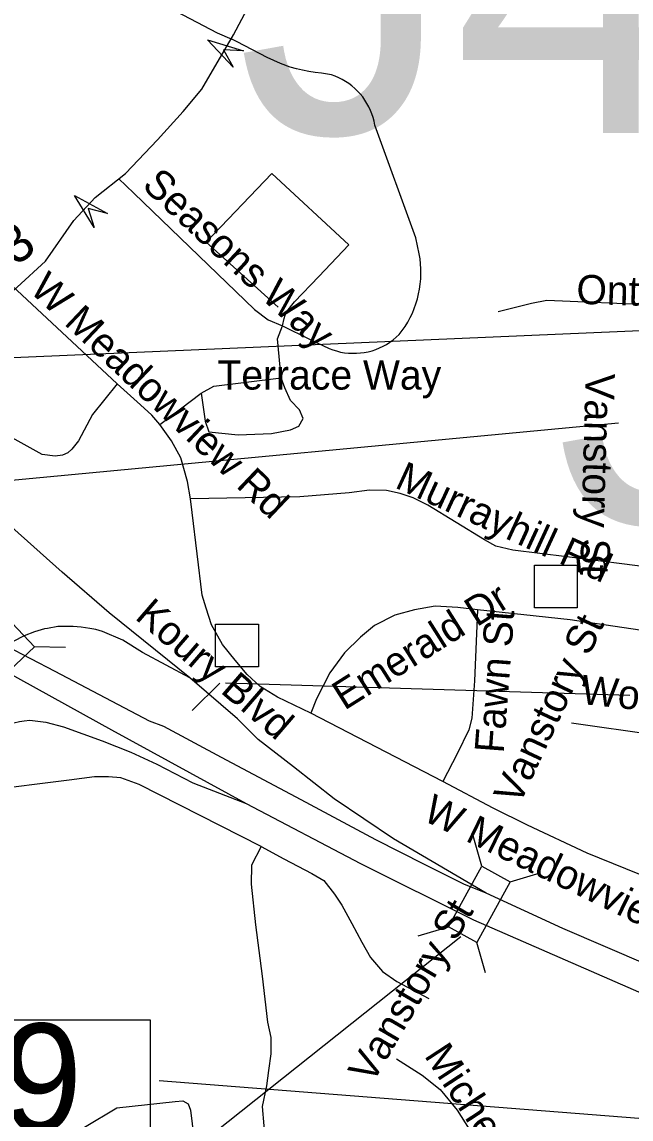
# Model space of a CAD drawing. Extents: x 1662474 to 1856135, y 779280 to 917889.
# Drawn here: x 1752296 to 1754275, y 834102 to 837670 of the extents above; entities that cross this region are included whole.
import ezdxf

# ---------------------------------------------------------------- set-up
doc = ezdxf.new("R2010")
doc.units = 0
for name, color, linetype in [('Exist Road Non-System Structure Non-Sys NCDOT Attributed CELL', 7, 'Continuous'), ('Exist Road Non-System Structure Non-Sys NCDOT Number Label', 7, 'Continuous'), ('Exist Road Non-System Structure Non-Sys Other Attributed CELL', 7, 'Continuous'), ('Exist Road Non-System Structure Non-Sys Other Number Label', 7, 'Continuous'), ('Exist Road Non-System Type 51', 7, 'Continuous'), ('Exist Road Non-System Type 51 Label', 7, 'Continuous'), ('Exist Road Primary Interstate Divided Center Attributed', 7, 'Continuous'), ('Exist Road Primary Interstate Ramp 1 Lane Attributed', 7, 'Continuous'), ('Exist Road Primary Interstate Structure Culvert Number Label', 7, 'Continuous'), ('Exist Road Primary Interstate Structure Ovrhead Sign Attributed CELL', 7, 'Continuous'), ('Exist Road Primary Interstate Structure Ovrhead Sign CELL', 7, 'Continuous'), ('Exist Road Primary Interstate Structure Standard Bridge CELL', 7, 'Continuous'), ('Exist Road Secondary Mileage Tenths English Label', 7, 'Continuous'), ('Exist Road Secondary Structure Ovrhead Sign Number Label', 7, 'Continuous'), ('Exist Road Secondary Type 51 Undivided 4 Lane Attributed', 7, 'Continuous')]:
    doc.layers.add(name, color=color, linetype=linetype)

msp = doc.modelspace()

# ---------------------------------------------------------------- linework, layer by layer
at = {"layer": 'Exist Road Non-System Structure Non-Sys NCDOT Attributed CELL'}
for p, q in [((1753790.9, 834924), (1753762.2, 835022.8)), ((1753882.7, 834873.5), (1753979.8, 834903.1)), ((1753583, 834698.1), (1753681.9, 834726.8)), ((1753802.8, 834577.3), (1753774.1, 834676.1))]:
    msp.add_line(p, q, dxfattribs=at)
msp.add_lwpolyline([(1753681.9, 834726.8), (1753790.4, 834924.3), (1753882.7, 834873.5), (1753774.1, 834676.1)], close=True, dxfattribs=at)
at = {"layer": 'Exist Road Non-System Structure Non-Sys NCDOT Number Label'}
msp.add_line((1753722.4, 834694.4), (1750005.2, 831738.9), dxfattribs=at)
at = {"layer": 'Exist Road Non-System Structure Non-Sys Other Attributed CELL'}
for points in [[(1753961.4, 835902.9), (1754100.4, 835902.9), (1754100.4, 835763.9), (1753961.4, 835763.9)], [(1752925.1, 835711.4), (1753064.1, 835711.4), (1753064.1, 835572.3), (1752925.1, 835572.3)]]:
    msp.add_lwpolyline(points, close=True, dxfattribs=at)
at = {"layer": 'Exist Road Non-System Type 51'}
for p, q in [((1752605.2, 836492.9), (1752262.8, 836812.9)), ((1754560.1, 836739.2), (1754001.4, 836764.1)), ((1752743.6, 836360.4), (1752877.6, 836463)), ((1754618.9, 835859.1), (1754066.4, 835930.8)), ((1754077.6, 835725.5), (1753776.4, 835758.1)), ((1753664, 835199.2), (1753235.1, 835421.9)), ((1754523.9, 835325.5), (1754081.4, 835389.4))]:
    msp.add_line(p, q, dxfattribs=at)
for points in [[(1752515.2, 837853), (1752730.1, 837739.1), (1752930.4, 837634.9), (1752978.2, 837613.4)], [(1753142.8, 836681.7), (1753230.1, 836637.9), (1753293.9, 836608.2), (1753306, 836603.4), (1753318.4, 836599.8), (1753331, 836596.4), (1753343.9, 836594.2), (1753356.6, 836592.9), (1753369.6, 836592.2), (1753382.6, 836592.4), (1753395.5, 836593.5), (1753408.4, 836595.1), (1753421, 836597.4), (1753433.6, 836600.6), (1753445.9, 836605), (1753457.8, 836609.5), (1753469.6, 836615.2), (1753480.9, 836621.2), (1753491.9, 836628.7), (1753502.1, 836636.2), (1753512.1, 836644.4), (1753521.5, 836653.6), (1753531.5, 836666.4), (1753541.1, 836679.9), (1753549.4, 836693.8), (1753557.1, 836708.2), (1753564.6, 836722.9), (1753570.9, 836738.4), (1753576.4, 836753.6), (1753581.1, 836769.1), (1753585, 836785.1), (1753588.1, 836801.1), (1753590.5, 836817.4), (1753591.9, 836833.9), (1753592.6, 836849.9), (1753592.4, 836866.4), (1753591.4, 836882.7), (1753589.5, 836899), (1753586.9, 836915.5), (1753575.9, 836968), (1753443, 837334.4), (1753440.4, 837347), (1753437.2, 837359.1), (1753433.4, 837370.9), (1753428.6, 837382.4), (1753423.1, 837394), (1753410.5, 837415.5), (1753403.1, 837425.8), (1753395.2, 837435.8), (1753386.6, 837444.9), (1753377.6, 837453.9), (1753368, 837461.9), (1753358, 837469.6), (1753347.5, 837476.7), (1753336.5, 837482.9), (1753325.1, 837488.5), (1753313.6, 837493.8), (1753302.1, 837497.7), (1753269, 837503.2), (1753248.6, 837505.5), (1753228.1, 837508.4), (1753207.9, 837512.6), (1753187.6, 837517.4), (1753167.8, 837522.6), (1753136.5, 837534.2), (1753092.6, 837554.1), (1752995.5, 837604.8), (1752978.2, 837613.4)], [(1752608.9, 837160.2), (1752659.1, 837112.9), (1753051.4, 836734.2), (1753096.4, 836700.9), (1753142.8, 836681.7)], [(1753142.8, 836681.7), (1753147.5, 836705.9), (1753151.6, 836716.4), (1753156.9, 836728.1), (1753181.6, 836759.6), (1753260.1, 836841.8), (1753358, 836945.4), (1753107.4, 837177.2), (1752894.8, 836953.4), (1753128.4, 836742.6)], [(1754001.4, 836764.1), (1753951.4, 836753.9), (1753843.9, 836726.9)], [(1753137.9, 836512.9), (1753126.5, 836639.4), (1753142.8, 836681.7)], [(1752877.6, 836463), (1752918.9, 836485.4), (1753137.9, 836512.9)], [(1752877.6, 836463), (1752891.4, 836371.4), (1752902.6, 836336.8), (1752998.9, 836326.9), (1753106.6, 836331.9), (1753169, 836343.1), (1753195.2, 836355.4), (1753210, 836380.6), (1753197.6, 836407.9), (1753169, 836439.2), (1753150.1, 836480.4), (1753137.9, 836512.9)], [(1752605.2, 836492.9), (1752525.1, 836392.7), (1752479, 836307.9), (1752457.8, 836280.6), (1752445.1, 836268), (1752427.6, 836260.4), (1752403.9, 836258.1), (1752361.4, 836263), (1752264.1, 836316.9)], [(1752743.6, 836360.4), (1752717.6, 836390.6), (1752681.4, 836424.2), (1752605.2, 836492.9)], [(1752843.9, 836119.2), (1752833.9, 836175.4), (1752811.6, 836251.8), (1752781.4, 836307.9), (1752743.6, 836360.4)], [(1754066.4, 835930.8), (1753891.4, 835951.8), (1753836.1, 835965.4), (1753798.9, 835985.4), (1753615.2, 836097.9), (1753567.6, 836121.9), (1753525.1, 836136.8), (1753480.1, 836145.8), (1753425.1, 836146.8), (1753359.1, 836138.9), (1753199.1, 836125.5), (1752843.9, 836119.2)], [(1753235.1, 835421.9), (1753126.5, 835474.4), (1753070.1, 835509), (1753027.6, 835548.1), (1752988.8, 835594.2), (1752947.8, 835645.4), (1752911.6, 835709.2), (1752894, 835763.4), (1752881.1, 835805.6), (1752849.1, 836074.6), (1752843.9, 836119.2)], [(1753776.4, 835758.1), (1753711.9, 835765.4), (1753639.1, 835769.4), (1753571.4, 835758.4), (1753507.4, 835740.5), (1753441.5, 835706.6), (1753396.4, 835669.4), (1753343.9, 835617.9), (1753296.4, 835553.1), (1753252.8, 835468.4), (1753235.1, 835421.9)], [(1753776.4, 835758.1), (1753766.4, 835526.9), (1753757.8, 835405.9), (1753747.8, 835368), (1753710.2, 835289.4), (1753664, 835199.2)], [(1754523.9, 835325.5), (1754551.6, 835511.6), (1754556.4, 835563.4), (1754546.4, 835605.6), (1754526.5, 835636.5), (1754508.9, 835654.4), (1754479, 835665.4), (1754077.6, 835725.5)], [(1753072.6, 834988), (1752677.1, 835189.9), (1752616.6, 835211.4), (1752577.4, 835214.8), (1752531.2, 835214.8), (1752449.4, 835204.2), (1752171.4, 835169.4)], [(1753938.9, 835058.1), (1753827.2, 835112.9), (1753664, 835199.2)], [(1754430.1, 834845.8), (1754132.5, 834966.8), (1753938.9, 835058.1)], [(1753072.6, 834988), (1753041.5, 834927.9), (1753040.4, 834865.7), (1753054.6, 834733.7), (1753076.1, 834566.5), (1753093.6, 834416.6), (1753104.5, 834367.2), (1753104.8, 834313.8), (1753097.4, 834260.2), (1753090.6, 834210.4), (1753076.4, 834142.9), (1753081.4, 834079.4), (1753086.1, 834025.5)], [(1753072.6, 834988), (1753147.2, 834947.9), (1753237.8, 834900.4), (1753276.4, 834878), (1753311, 834833.7), (1753335.6, 834797.4), (1753368, 834737.4), (1753400, 834677), (1753428.4, 834627.4), (1753467.4, 834581.2), (1753513.9, 834548.9), (1753617.6, 834494.4)], [(1753512.6, 834297.8), (1753596.4, 834244.4), (1753655.1, 834198), (1753710.5, 834130.5), (1753748.9, 834069.4), (1753845.1, 833805.9)], [(1752498.4, 834075.7), (1752603.9, 834137.9), (1752793.1, 834158.9), (1752818.1, 834161.2), (1752836, 834151.8), (1752843.6, 834130.2), (1752864.6, 833952.6), (1753086.1, 834025.5)]]:
    msp.add_lwpolyline(points, dxfattribs=at)
at = {"layer": 'Exist Road Primary Interstate Divided Center Attributed'}
for points in [[(1753804, 834836.2), (1753731.4, 834866.1), (1753603.7, 834929.7), (1753446.3, 835009.7), (1753202.9, 835139.9), (1752944.3, 835277.9), (1752756.7, 835378.8), (1752710.6, 835396), (1752403.6, 835557.2), (1752245, 835640.3)], [(1752184.4, 835591.5), (1752240.2, 835559.5), (1752587, 835368.1), (1753024.2, 835128.6)], [(1753024.2, 835128.6), (1753396.3, 834933.3), (1753763, 834749.8), (1754444.3, 834452.6), (1755006.6, 834222.1), (1755537.9, 834000.7), (1755905.8, 833857.6), (1756109.4, 833765.8)], [(1756117, 833871.1), (1755859.3, 833981.6), (1755539, 834107.8), (1755035.9, 834312.3), (1754470.2, 834542.7), (1754053.3, 834721.9), (1753804, 834836.2)]]:
    msp.add_lwpolyline(points, dxfattribs=at)
at = {"layer": 'Exist Road Primary Interstate Ramp 1 Lane Attributed'}
for points in [[(1752841.3, 835537.1), (1752578.8, 835748.7), (1752425.9, 835880.2), (1752262.2, 836026.7), (1752145.8, 836123.7), (1751949.8, 836259.5), (1751855.1, 836317.7), (1751816.3, 836345.7), (1751753.8, 836386.6)], [(1752841.3, 835537.1), (1752687.2, 835619.4), (1752623.4, 835659), (1752557.7, 835687.8), (1752536, 835693.7), (1752516.1, 835697.4), (1752488.1, 835701.3), (1752461.7, 835703.8), (1752412.1, 835703.8), (1752378.4, 835697.7), (1752368.7, 835696.2), (1752336, 835686.9), (1752303.2, 835673.4), (1752267, 835655.1), (1752245, 835640.3)], [(1753804, 834836.2), (1753502.8, 835013.6), (1753309.9, 835143.7), (1753177.7, 835247.7), (1753062.9, 835336.6), (1752996.7, 835403.9), (1752841.3, 835537.1)], [(1752180.2, 835160.7), (1752164.1, 835206.1), (1752158, 835236.5), (1752161, 835268.3), (1752165.7, 835293.3), (1752177, 835317.4), (1752189.5, 835336.6), (1752204, 835352.6), (1752217.7, 835364.8), (1752235.6, 835376.2), (1752250.2, 835384.3), (1752269.1, 835390.9), (1752287.1, 835395.2), (1752302.3, 835397.1), (1752321.7, 835399.5), (1752373.7, 835393), (1752430.1, 835377.8), (1752555.8, 835332.3), (1752649, 835295.4), (1752733.5, 835256.4), (1752850.5, 835195.7), (1753024.2, 835128.6)]]:
    msp.add_lwpolyline(points, dxfattribs=at)
at = {"layer": 'Exist Road Primary Interstate Structure Culvert Number Label'}
msp.add_line((1752184.4, 836172.5), (1754234.4, 836366.6), dxfattribs=at)
at = {"layer": 'Exist Road Primary Interstate Structure Ovrhead Sign Attributed CELL'}
for points in [[(1752981.9, 837522.6), (1752898.5, 837611.5), (1753015.2, 837576.2), (1752950.3, 837579.4)], [(1752530.5, 837001.4), (1752466.4, 837105.1), (1752573.8, 837047.4), (1752510.8, 837063.3)]]:
    msp.add_lwpolyline(points, close=True, dxfattribs=at)
at = {"layer": 'Exist Road Primary Interstate Structure Ovrhead Sign CELL'}
for p, q in [((1752848.7, 835430.3), (1752938.3, 835519.5)), ((1752956.9, 835520.3), (1754271, 835480.9)), ((1756071.4, 833963.7), (1752741.9, 834226.5))]:
    msp.add_line(p, q, dxfattribs=at)
msp.add_lwpolyline([(1751414.4, 834424.9), (1752712.2, 834424.9), (1752712.2, 834056.2), (1751414.4, 834056.2)], close=True, dxfattribs=at)
at = {"layer": 'Exist Road Primary Interstate Structure Standard Bridge CELL'}
msp.add_line((1752334.6, 835639.2), (1752437.4, 835636.4), dxfattribs=at)
msp.add_lwpolyline([(1752099.8, 835559.4), (1752263.5, 835714.3), (1752335.9, 835637.8), (1752172.2, 835482.9)], close=True, dxfattribs=at)
at = {"layer": 'Exist Road Secondary Structure Ovrhead Sign Number Label'}
msp.add_line((1752110.8, 836572.4), (1755963.1, 836737.5), dxfattribs=at)
at = {"layer": 'Exist Road Secondary Type 51 Undivided 4 Lane Attributed'}
msp.add_lwpolyline([(1751824.8, 836461.7), (1751918.6, 836537.9), (1751934.2, 836549.3), (1752011.4, 836607.5), (1752159.3, 836713.6), (1752257.7, 836786.5), (1752280.5, 836806.9), (1752371.6, 836892.1), (1752464.5, 837024.2), (1752533.9, 837098.9), (1752631.7, 837176.9), (1752736, 837286.2), (1752820.1, 837378.5), (1752879.8, 837451.7), (1752983, 837628), (1753153.9, 837950.9), (1753330.3, 838292.9), (1753754.1, 839101.4), (1753975.5, 839516.9), (1754307.7, 840094.4), (1754387.8, 840187.4), (1754449.9, 840261), (1754736.2, 840523.3), (1754968, 840754.9)], dxfattribs=at)

# ---------------------------------------------------------------- texts
at = {"layer": 'Exist Road Non-System Structure Non-Sys Other Number Label'}
for s, p in [('J442', (1752994.6, 837308.5)), ('J440', (1754030.9, 836041.7))]:
    msp.add_text(s, height=1049.86, dxfattribs=at).set_placement(p)
at = {"layer": 'Exist Road Non-System Type 51 Label'}
for s, rotation, p in [('Seasons Way', 317.0383, (1752682.2, 837133.4)), ('W Meadowview Rd', 316.5646, (1752316.9, 836795.1)), ('Ontario St', 358.1958, (1754096.8, 836753.4)), ('Vanstory St', 268.4349, (1754128, 836527.7)), ('Murrayhill Rd', 335.2788, (1753503.9, 836157)), ('Emerald Dr', 32.2556, (1753343.9, 835429.3)), ('Koury Blvd', 319.2354, (1752659.5, 835730.7)), ('Fawn St', 85.6794, (1753861.3, 835289.8)), ('Vanstory St', 64.9299, (1753911.6, 835118.7)), ('Woodberry Dr', 353.8642, (1754109.7, 835452.2)), ('W Meadowview Rd', 334.1203, (1753594.1, 835075.7)), ('Vanstory St', 59.6122, (1753433.6, 834212.8)), ('Michelle Ln', 303.1795, (1753601.2, 834308.1)), ('Regency Dr', 23.0002, (1754045.1, 833891.1))]:
    msp.add_text(s, height=95, rotation=rotation, dxfattribs=at).set_placement(p)
msp.add_text('Terrace Way', height=95, dxfattribs=at).set_placement((1752931.2, 836474.2))
at = {"layer": 'Exist Road Primary Interstate Structure Ovrhead Sign CELL'}
msp.add_text('S719', height=350, dxfattribs=at).set_placement((1751398.3, 834062.3))
at = {"layer": 'Exist Road Secondary Mileage Tenths English Label'}
msp.add_text('1.13', height=125, rotation=36.5129, dxfattribs=at).set_placement((1752088.1, 836735.4))

doc.saveas('drawing.dxf')
